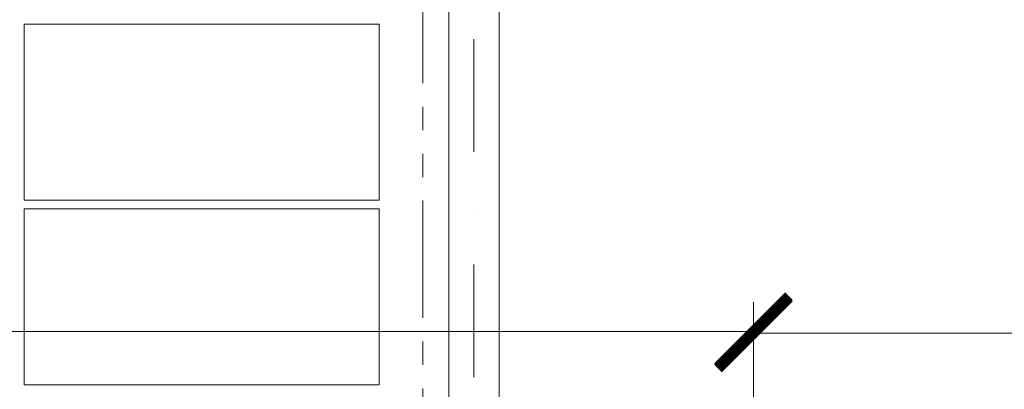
# Model space of a CAD drawing. Header units: millimetres. Extents: x -15830 to 4680139, y -28864 to 2281735.
# Tile 461 of 577: x 326944 to 330272, y 245088 to 246338. Entities that reach past the tile are written whole.
import ezdxf

# ---------------------------------------------------------------- set-up
doc = ezdxf.new("R2010")
doc.units = ezdxf.units.MM
for name, pattern in [('CENTERX2', [101.6, 63.5, -12.7, 12.7, -12.7]), ('DASHDOT', [25.4, 12.7, -6.35, 0, -6.35]), ('PHANTOM2', [31.75, 15.875, -3.175, 3.175, -3.175, 3.175, -3.175])]:
    doc.linetypes.add(name, pattern=pattern)
for name, color, linetype, lineweight in [('A99_FVE', 30, 'Continuous', 5), ('A99_N_koty-200', 5, 'Continuous', 5), ('A99_N_koty-200 @ 200', 5, 'Continuous', 5), ('A99_S_kce-demolice', 30, 'Continuous', 20), ('A99_S_osy', 1, 'CENTERX2', 5)]:
    doc.layers.add(name, color=color, linetype=linetype, lineweight=lineweight)
doc.styles.add('A99_kota', font='isocpeur.ttf', dxfattribs={"height": 2})
doc.dimstyles.new('A99_kota_200 new', dxfattribs={"dimscale": 200, "dimtxt": 2, "dimasz": 1.2, "dimexe": 0.5, "dimexo": 1.5, "dimgap": 0.3, "dimtad": 1, "dimdec": 0, "dimzin": 3, "dimdsep": 46, "dimtxsty": 'A99_kota', "dimblk": 'ARCHTICK', "dimcen": 2.5, "dimazin": 2, "dimtfac": 0.75, "dimtdec": 0, "dimtmove": 2, "dimatfit": 0, "dimfxl": 0, "dimtolj": 1, "dimtzin": 0, "dimlwd": 5, "dimlwe": 5, "dimarcsym": 0})

# ---------------------------------------------------------------- blocks, each defined once
blk = doc.blocks.new('_ArchTick')
at = {"color": 0, "linetype": 'ByBlock', "const_width": 0.15}
blk.add_lwpolyline([(-0.5, -0.5), (0.5, 0.5)], dxfattribs=at)
blk = doc.blocks.new('*D114')
at = {"layer": 'A99_N_koty-200', "color": 0, "linetype": 'Continuous', "lineweight": 5, "ltscale": 10, "transparency": 16777216}
for p, q in [((292209, 244483.3), (292209, 245383.3)), ((329424, 244483.3), (329424, 245383.3)), ((292209, 245283.3), (329424, 245283.3))]:
    blk.add_line(p, q, dxfattribs=at)
at = {"layer": 'Defpoints', "color": 0, "linetype": 'Continuous', "ltscale": 10, "transparency": 16777216}
for p in [(329424, 245283.3), (292209, 243203.3), (329424, 243203.3)]:
    blk.add_point(p, dxfattribs=at)
at = {"layer": 'A99_N_koty-200', "color": 0, "linetype": 'Continuous', "lineweight": 5, "ltscale": 10, "transparency": 16777216, "xscale": 240, "yscale": 240, "zscale": 240, "rotation": 180}
blk.add_blockref('_ArchTick', (292209, 245283.3), dxfattribs=at)
at = {"layer": 'A99_N_koty-200', "color": 0, "linetype": 'Continuous', "lineweight": 5, "ltscale": 10, "transparency": 16777216, "xscale": 240, "yscale": 240, "zscale": 240}
blk.add_blockref('_ArchTick', (329424, 245283.3), dxfattribs=at)
at = {"layer": 'A99_N_koty-200', "color": 0, "linetype": 'Continuous', "ltscale": 10, "transparency": 16777216, "insert": (310816.5, 245543.3), "char_height": 400, "attachment_point": 5, "style": 'A99_kota'}
blk.add_mtext('\\A1;37215', dxfattribs=at)
blk = doc.blocks.new('*D121')
at = {"layer": 'A99_N_koty-200', "color": 0, "linetype": 'Continuous', "lineweight": 5, "ltscale": 10, "transparency": 16777216}
for p, q in [((329424, 244478.3), (329424, 245378.3)), ((352564, 244478.3), (352564, 245378.3)), ((329424, 245278.3), (352564, 245278.3))]:
    blk.add_line(p, q, dxfattribs=at)
at = {"layer": 'Defpoints', "color": 0, "linetype": 'Continuous', "ltscale": 10, "transparency": 16777216}
for p in [(352564, 245278.3), (329424, 243203.3), (352564, 243203.3)]:
    blk.add_point(p, dxfattribs=at)
at = {"layer": 'A99_N_koty-200', "color": 0, "linetype": 'Continuous', "lineweight": 5, "ltscale": 10, "transparency": 16777216, "xscale": 240, "yscale": 240, "zscale": 240, "rotation": 180}
blk.add_blockref('_ArchTick', (329424, 245278.3), dxfattribs=at)
at = {"layer": 'A99_N_koty-200', "color": 0, "linetype": 'Continuous', "lineweight": 5, "ltscale": 10, "transparency": 16777216, "xscale": 240, "yscale": 240, "zscale": 240}
blk.add_blockref('_ArchTick', (352564, 245278.3), dxfattribs=at)
at = {"layer": 'A99_N_koty-200', "color": 0, "linetype": 'Continuous', "ltscale": 10, "transparency": 16777216, "insert": (340994, 245538.3), "char_height": 400, "attachment_point": 5, "style": 'A99_kota'}
blk.add_mtext('\\A1;23140', dxfattribs=at)
blk = doc.blocks.new('*U830')
at = {"layer": 'A99_N_koty-200 @ 200', "linetype": 'Continuous', "ltscale": 10}
dim = blk.add_linear_dim(base=(329424, 245283.3), p1=(292209, 243203.3), p2=(329424, 243203.3), dimstyle='A99_kota_200 new', override={"dimscale": 200, "dimtix": 1, "dimtofl": 1, "dimtmove": 2, "dimatfit": 3}, dxfattribs=at)
dim.commit()
dim.dimension.update_dxf_attribs({"geometry": '*D114', "text_midpoint": (310816.5, 245543.3)})
blk = doc.blocks.new('*U831')
at = {"layer": 'A99_N_koty-200 @ 200', "linetype": 'Continuous', "ltscale": 10}
dim = blk.add_linear_dim(base=(352564, 245278.3), p1=(329424, 243203.3), p2=(352564, 243203.3), dimstyle='A99_kota_200 new', override={"dimscale": 200, "dimtix": 1, "dimtofl": 1, "dimtmove": 2, "dimatfit": 3}, dxfattribs=at)
dim.commit()
dim.dimension.update_dxf_attribs({"geometry": '*D121', "text_midpoint": (340994, 245538.3)})

msp = doc.modelspace()

# ---------------------------------------------------------------- linework, layer by layer
at = {"layer": 'A99_FVE', "linetype": 'Continuous', "lineweight": 15, "ltscale": 2}
msp.add_lwpolyline([(328393.95, 249588.252), (328563.95, 249588.252), (328563.95, 243823.252), (328393.95, 243823.252)], close=True, dxfattribs=at)
at = {"layer": 'A99_FVE', "lineweight": 5, "ltscale": 2}
for points in [[(328158.95, 245728.252), (328158.95, 246323.252), (326958.95, 246323.252), (326958.95, 245728.252)], [(328158.95, 245103.252), (328158.95, 245698.252), (326958.95, 245698.252), (326958.95, 245103.252)]]:
    msp.add_lwpolyline(points, close=True, dxfattribs=at)
at = {"layer": 'A99_S_kce-demolice', "linetype": 'PHANTOM2', "lineweight": 9, "ltscale": 25}
msp.add_lwpolyline([(328306.45, 242948.252), (328306.45, 277273.252)], dxfattribs=at)
at = {"layer": 'A99_S_osy', "linetype": 'DASHDOT', "lineweight": 5, "ltscale": 30}
msp.add_lwpolyline([(328478.95, 344583.252), (328478.95, 241173.252)], dxfattribs=at)

# ---------------------------------------------------------------- block references
at = {"layer": 'A99_N_koty-200'}
for name in ['*U830', '*U831']:
    msp.add_blockref(name, (0, 0), dxfattribs=at)

doc.saveas('drawing.dxf')
